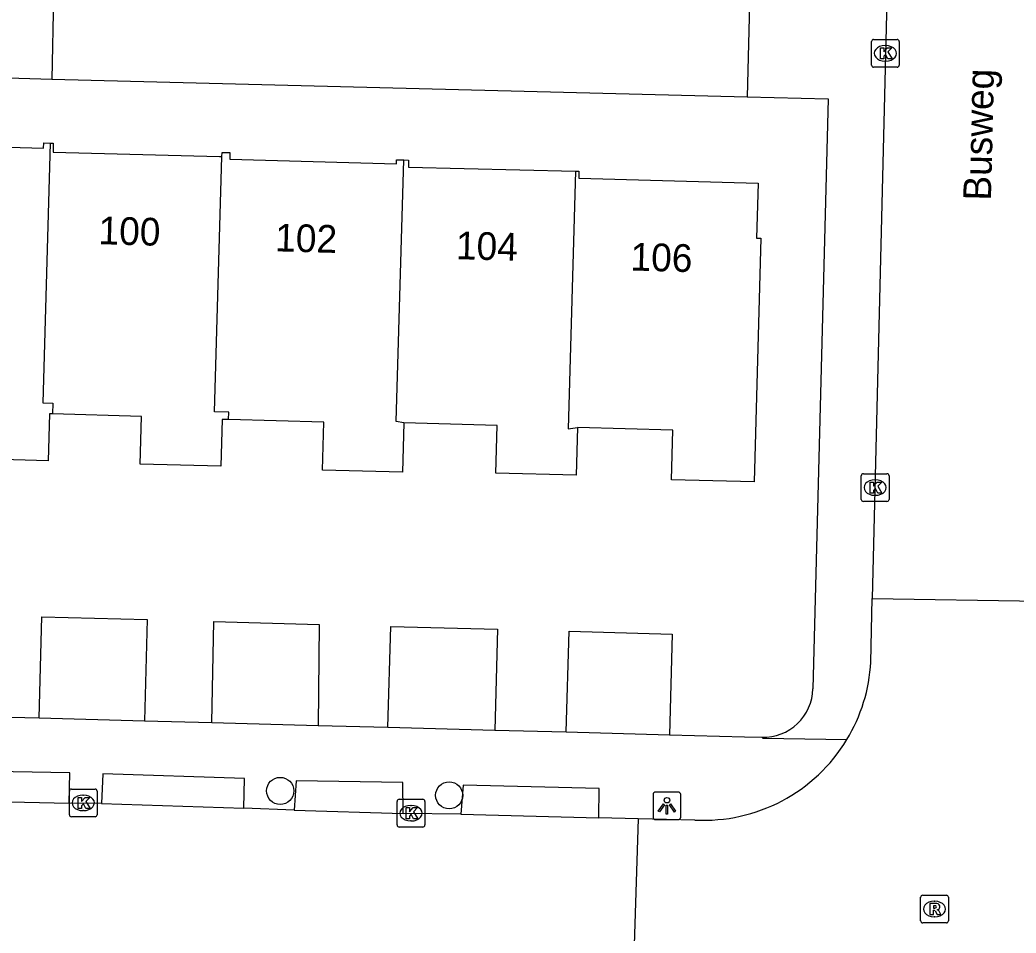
# Model space of a CAD drawing. Extents: x 162082 to 163393, y 388091 to 388632.
# Drawn here: x 162358.26 to 162394.21, y 388198.6 to 388231.56 of the extents above; entities that cross this region are included whole.
import ezdxf

# ---------------------------------------------------------------- set-up
doc = ezdxf.new("R2010")
doc.units = 0
for name, color, linetype in [('IMGEO_Boom', 7, 'Continuous'), ('IMGEO_Kolk', 7, 'Continuous'), ('IMGEO_Lichtpunt', 7, 'Continuous'), ('IMGEO_Openbare_ruimte_label', 7, 'Continuous'), ('IMGEO_Pand', 7, 'Continuous'), ('IMGEO_Pand_nummerreeks', 7, 'Continuous'), ('IMGEO_Rijbaan_lokaal_open', 7, 'Continuous'), ('IMGEO_Rioolput', 7, 'Continuous'), ('IMGEO_Voetpad_open', 7, 'Continuous')]:
    doc.layers.add(name, color=color, linetype=linetype)

msp = doc.modelspace()

# ---------------------------------------------------------------- linework, layer by layer
at = {"layer": 'IMGEO_Boom'}
for centre in [(162367.653, 388203.735), (162373.751, 388203.576)]:
    msp.add_circle(centre, 0.489, dxfattribs=at)
at = {"layer": 'IMGEO_Kolk'}
for p, q in [((162388.991, 388229.932), (162388.991, 388230.784)), ((162389.066, 388230.858), (162389.918, 388230.858)), ((162389.992, 388230.784), (162389.992, 388229.932)), ((162389.479, 388230.638), (162389.504, 388230.638)), ((162389.502, 388230.078), (162389.477, 388230.078)), ((162389.918, 388229.858), (162389.066, 388229.858)), ((162388.622, 388214.259), (162388.622, 388215.111)), ((162388.697, 388215.185), (162389.549, 388215.185)), ((162389.11, 388214.965), (162389.135, 388214.965)), ((162389.623, 388215.111), (162389.623, 388214.259)), ((162389.133, 388214.405), (162389.108, 388214.405)), ((162389.549, 388214.185), (162388.697, 388214.185)), ((162360.045, 388202.876), (162360.045, 388203.728)), ((162360.12, 388203.802), (162360.972, 388203.802)), ((162360.533, 388203.582), (162360.558, 388203.582)), ((162361.046, 388203.728), (162361.046, 388202.876)), ((162371.873, 388202.505), (162371.873, 388203.357)), ((162371.948, 388203.431), (162372.8, 388203.431)), ((162372.361, 388203.211), (162372.386, 388203.211)), ((162372.874, 388203.357), (162372.874, 388202.505)), ((162360.972, 388202.802), (162360.12, 388202.802)), ((162360.556, 388203.022), (162360.531, 388203.022)), ((162372.8, 388202.431), (162371.948, 388202.431)), ((162372.384, 388202.651), (162372.359, 388202.651))]:
    msp.add_line(p, q, dxfattribs=at)
for points in [[(162388.991, 388229.932), (162388.991, 388230.784)], [(162389.066, 388230.858), (162389.918, 388230.858)], [(162389.992, 388230.784), (162389.992, 388229.932)], [(162389.312, 388230.558), (162389.435, 388230.558), (162389.435, 388230.407), (162389.565, 388230.558), (162389.729, 388230.558), (162389.583, 388230.407), (162389.736, 388230.158), (162389.584, 388230.158), (162389.499, 388230.322), (162389.435, 388230.255), (162389.435, 388230.158), (162389.312, 388230.158), (162389.312, 388230.558)], [(162389.918, 388229.858), (162389.066, 388229.858)], [(162388.622, 388214.259), (162388.622, 388215.111)], [(162388.697, 388215.185), (162389.549, 388215.185)], [(162389.623, 388215.111), (162389.623, 388214.259)], [(162388.943, 388214.885), (162389.066, 388214.885), (162389.066, 388214.734), (162389.196, 388214.885), (162389.36, 388214.885), (162389.214, 388214.734), (162389.367, 388214.485), (162389.215, 388214.485), (162389.13, 388214.649), (162389.066, 388214.582), (162389.066, 388214.485), (162388.943, 388214.485), (162388.943, 388214.885)], [(162389.549, 388214.185), (162388.697, 388214.185)], [(162360.045, 388202.876), (162360.045, 388203.728)], [(162360.12, 388203.802), (162360.972, 388203.802)], [(162360.366, 388203.502), (162360.489, 388203.502), (162360.489, 388203.351), (162360.619, 388203.502), (162360.783, 388203.502), (162360.637, 388203.351), (162360.79, 388203.102), (162360.638, 388203.102), (162360.553, 388203.266), (162360.489, 388203.199), (162360.489, 388203.102), (162360.366, 388203.102), (162360.366, 388203.502)], [(162361.046, 388203.728), (162361.046, 388202.876)], [(162371.873, 388202.505), (162371.873, 388203.357)], [(162371.948, 388203.431), (162372.8, 388203.431)], [(162372.194, 388203.131), (162372.317, 388203.131), (162372.317, 388202.98), (162372.447, 388203.131), (162372.611, 388203.131), (162372.465, 388202.98), (162372.618, 388202.731), (162372.466, 388202.731), (162372.381, 388202.895), (162372.317, 388202.828), (162372.317, 388202.731), (162372.194, 388202.731), (162372.194, 388203.131)], [(162372.874, 388203.357), (162372.874, 388202.505)], [(162360.972, 388202.802), (162360.12, 388202.802)], [(162372.8, 388202.431), (162371.948, 388202.431)]]:
    msp.add_lwpolyline(points, dxfattribs=at)
for centre, start, end in [((162389.068, 388230.782), 91.552, 178.448), ((162389.068, 388230.782), 91.552, 178.448), ((162389.916, 388230.782), 1.552, 88.448), ((162389.916, 388230.782), 1.552, 88.448), ((162389.068, 388229.934), 181.552, 268.448), ((162389.068, 388229.934), 181.552, 268.448), ((162389.916, 388229.934), 271.552, 358.448), ((162389.916, 388229.934), 271.552, 358.448), ((162388.699, 388215.109), 91.552, 178.448), ((162388.699, 388215.109), 91.552, 178.448), ((162389.547, 388215.109), 1.552, 88.448), ((162389.547, 388215.109), 1.552, 88.448), ((162388.699, 388214.261), 181.552, 268.448), ((162388.699, 388214.261), 181.552, 268.448), ((162389.547, 388214.261), 271.552, 358.448), ((162389.547, 388214.261), 271.552, 358.448), ((162360.122, 388203.726), 91.552, 178.448), ((162360.122, 388203.726), 91.552, 178.448), ((162360.97, 388203.726), 1.552, 88.448), ((162360.97, 388203.726), 1.552, 88.448), ((162371.95, 388203.355), 91.552, 178.448), ((162371.95, 388203.355), 91.552, 178.448), ((162372.798, 388203.355), 1.552, 88.448), ((162372.798, 388203.355), 1.552, 88.448), ((162360.122, 388202.878), 181.552, 268.448), ((162360.122, 388202.878), 181.552, 268.448), ((162360.97, 388202.878), 271.552, 358.448), ((162360.97, 388202.878), 271.552, 358.448), ((162371.95, 388202.507), 181.552, 268.448), ((162371.95, 388202.507), 181.552, 268.448), ((162372.798, 388202.507), 271.552, 358.448), ((162372.798, 388202.507), 271.552, 358.448)]:
    msp.add_arc(centre, 0.0765, start, end, dxfattribs=at)
for centre, major_axis, ratio, start_param, end_param in [((162389.478, 388230.358), (-0.387, 0.002), 0.722429, 4.712389, 7.853982), ((162389.503, 388230.358), (-0.39, 0.002), 0.717154, 1.570796, 4.712389), ((162389.109, 388214.685), (-0.387, 0.002), 0.722429, 4.712389, 7.853982), ((162389.134, 388214.685), (-0.39, 0.002), 0.717154, 1.570796, 4.712389), ((162360.532, 388203.302), (-0.387, 0.002), 0.722429, 4.712389, 7.853982), ((162360.557, 388203.302), (-0.39, 0.002), 0.717154, 1.570796, 4.712389), ((162372.36, 388202.931), (-0.387, 0.002), 0.722429, 4.712389, 7.853982), ((162372.385, 388202.931), (-0.39, 0.002), 0.717154, 1.570796, 4.712389)]:
    msp.add_ellipse(centre, major_axis=major_axis, ratio=ratio, start_param=start_param, end_param=end_param, dxfattribs=at)
at = {"layer": 'IMGEO_Lichtpunt'}
for p, q in [((162381.11, 388203.6), (162381.11, 388202.793)), ((162381.11, 388203.6), (162381.11, 388202.793)), ((162382.012, 388203.695), (162381.204, 388203.695)), ((162382.012, 388203.695), (162381.204, 388203.695)), ((162382.106, 388202.793), (162382.106, 388203.6)), ((162382.106, 388202.793), (162382.106, 388203.6)), ((162381.204, 388202.699), (162382.012, 388202.699)), ((162381.204, 388202.699), (162382.012, 388202.699))]:
    msp.add_line(p, q, dxfattribs=at)
for points in [[(162381.484, 388203.264), (162381.523, 388203.236), (162381.335, 388202.974), (162381.297, 388203.001), (162381.484, 388203.264)], [(162381.586, 388203.216), (162381.633, 388203.216), (162381.633, 388202.894), (162381.586, 388202.894), (162381.586, 388203.216)], [(162381.696, 388203.236), (162381.734, 388203.263), (162381.921, 388203.001), (162381.882, 388202.973), (162381.696, 388203.236)]]:
    msp.add_lwpolyline(points, dxfattribs=at)
msp.add_circle((162381.609, 388203.398), 0.0994, dxfattribs=at)
for centre, start, end in [((162381.204, 388203.6), 90, 180), ((162381.204, 388203.6), 90, 180), ((162382.012, 388203.6), 0, 90), ((162382.012, 388203.6), 0, 90), ((162381.204, 388202.793), 180, 270), ((162381.204, 388202.793), 180, 270), ((162382.012, 388202.793), 270, 0), ((162382.012, 388202.793), 270, 360)]:
    msp.add_arc(centre, 0.0946, start, end, dxfattribs=at)
at = {"layer": 'IMGEO_Pand'}
for points in [[(162352.947, 388227.208), (162352.952, 388227.37), (162353.238, 388227.362), (162353.23, 388227.098), (162359.116, 388226.938), (162359.121, 388227.123), (162359.357, 388227.117)], [(162359.357, 388227.117), (162359.085, 388217.737), (162359.443, 388217.733), (162359.438, 388217.342)], [(162359.357, 388227.117), (162359.466, 388227.114), (162359.457, 388226.796), (162365.462, 388226.633), (162365.551, 388226.631)], [(162365.791, 388217.141), (162365.794, 388217.409), (162365.283, 388217.415), (162365.551, 388226.631)], [(162365.551, 388226.631), (162365.555, 388226.784), (162365.838, 388226.776), (162365.831, 388226.538), (162371.85, 388226.375), (162371.854, 388226.518), (162372.113, 388226.511)], [(162372.112, 388217.019), (162371.839, 388217.066), (162372.113, 388226.511)], [(162372.113, 388226.511), (162372.285, 388226.506), (162372.278, 388226.253), (162378.309, 388226.103)], [(162378.309, 388226.103), (162378.04, 388216.806), (162378.379, 388216.851)], [(162378.309, 388226.103), (162378.433, 388226.1), (162378.426, 388225.853), (162384.898, 388225.677), (162384.844, 388223.69), (162384.997, 388223.689), (162384.763, 388214.887), (162381.77, 388214.968), (162381.819, 388216.758), (162378.379, 388216.851)], [(162359.438, 388217.342), (162359.331, 388217.345), (162359.285, 388215.651), (162356.361, 388215.73), (162356.407, 388217.432), (162353.135, 388217.521)], [(162365.791, 388217.141), (162365.558, 388217.147), (162365.512, 388215.453), (162362.602, 388215.532), (162362.649, 388217.255), (162359.438, 388217.342)], [(162372.112, 388217.019), (162372.063, 388215.235), (162369.176, 388215.313), (162369.224, 388217.048), (162365.791, 388217.141)], [(162378.379, 388216.851), (162378.333, 388215.131), (162375.433, 388215.21), (162375.48, 388216.928), (162372.112, 388217.019)], [(162358.956, 388206.37), (162359.057, 388210.023), (162362.852, 388209.918), (162362.752, 388206.265)], [(162365.188, 388206.202), (162365.264, 388209.852), (162369.059, 388209.747), (162369.02, 388206.1)], [(162371.541, 388206.034), (162371.642, 388209.675), (162375.5, 388209.569), (162375.399, 388205.928)], [(162377.975, 388205.862), (162378.076, 388209.498), (162381.803, 388209.395), (162381.703, 388205.759)], [(162358.956, 388206.37), (162362.752, 388206.265)], [(162365.188, 388206.202), (162369.02, 388206.1)], [(162371.541, 388206.034), (162375.399, 388205.928)], [(162377.975, 388205.862), (162381.703, 388205.759)]]:
    msp.add_lwpolyline(points, dxfattribs=at)
at = {"layer": 'IMGEO_Rijbaan_lokaal_open'}
for points in [[(162389.635, 388236.207), (162389.021, 388210.683)], [(162388.966, 388208.386), (162389.021, 388210.683)], [(162389.021, 388210.683), (162395.091, 388210.582)], [(162355.206, 388203.398), (162360.036, 388203.295)], [(162361.202, 388203.281), (162360.036, 388203.295)], [(162361.202, 388203.281), (162366.337, 388203.114)], [(162368.16, 388203.034), (162366.337, 388203.114)], [(162368.16, 388203.034), (162372.096, 388202.92)], [(162374.177, 388202.89), (162372.096, 388202.92)], [(162374.177, 388202.89), (162379.148, 388202.762)], [(162380.568, 388202.731), (162379.148, 388202.762)], [(162380.568, 388202.731), (162380.377, 388196.66)], [(162382.615, 388202.684), (162380.568, 388202.731)]]:
    msp.add_lwpolyline(points, dxfattribs=at)
for centre, radius, start, end in [((162382.932, 388208.713), 6.043, 328.8588, 356.8955), ((162382.938, 388208.714), 6.038, 266.9371, 328.8258)]:
    msp.add_arc(centre, radius, start, end, dxfattribs=at)
at = {"layer": 'IMGEO_Rioolput'}
for p, q in [((162390.765, 388199.044), (162390.765, 388199.896)), ((162390.84, 388199.97), (162391.692, 388199.97)), ((162391.766, 388199.896), (162391.766, 388199.044)), ((162391.253, 388199.75), (162391.278, 388199.75)), ((162391.276, 388199.19), (162391.251, 388199.19)), ((162391.692, 388198.97), (162390.84, 388198.97))]:
    msp.add_line(p, q, dxfattribs=at)
for points in [[(162390.765, 388199.044), (162390.765, 388199.896)], [(162390.84, 388199.97), (162391.692, 388199.97)], [(162391.766, 388199.896), (162391.766, 388199.044)], [(162391.354, 388199.668), (162391.102, 388199.67), (162391.102, 388199.27)], [(162391.28, 388199.589), (162391.226, 388199.589), (162391.226, 388199.508)], [(162391.226, 388199.508), (162391.278, 388199.508)], [(162391.102, 388199.27), (162391.226, 388199.27), (162391.226, 388199.432), (162391.237, 388199.432)], [(162391.284, 388199.403), (162391.355, 388199.27), (162391.495, 388199.27), (162391.43, 388199.396)], [(162391.692, 388198.97), (162390.84, 388198.97)]]:
    msp.add_lwpolyline(points, dxfattribs=at)
for centre, radius, start, end in [((162390.842, 388199.894), 0.0765, 91.552, 178.448), ((162390.842, 388199.894), 0.0765, 91.552, 178.448), ((162391.69, 388199.894), 0.0765, 1.552, 88.448), ((162391.69, 388199.894), 0.0765, 1.552, 88.448), ((162391.262, 388199.697), 0.19, 274.7715, 282.9687), ((162391.286, 388199.493), 0.0964, 77.0061, 93.1865), ((162391.3, 388199.55), 0.0378, 276.6634, 79.6772), ((162391.353, 388199.558), 0.109, 350.3612, 89.416), ((162391.351, 388199.558), 0.112, 277.5842, 350.9817), ((162391.236, 388199.379), 0.0533, 26.0293, 88.6989), ((162391.335, 388199.343), 0.108, 29.5134, 73.7905), ((162390.842, 388199.046), 0.0765, 181.552, 268.448), ((162390.842, 388199.046), 0.0765, 181.552, 268.448), ((162391.69, 388199.046), 0.0765, 271.552, 358.448), ((162391.69, 388199.046), 0.0765, 271.552, 358.448)]:
    msp.add_arc(centre, radius, start, end, dxfattribs=at)
for centre, major_axis, ratio, start_param, end_param in [((162391.252, 388199.47), (-0.387, 0.002), 0.722429, 4.712389, 7.853982), ((162391.277, 388199.47), (-0.39, 0.002), 0.717154, 1.570796, 4.712389)]:
    msp.add_ellipse(centre, major_axis=major_axis, ratio=ratio, start_param=start_param, end_param=end_param, dxfattribs=at)
at = {"layer": 'IMGEO_Voetpad_open'}
for points in [[(162384.596, 388232.621), (162384.499, 388228.792)], [(162359.47, 388232.421), (162359.409, 388229.428)], [(162337.396, 388230.092), (162338.792, 388230.057), (162359.409, 388229.428)], [(162359.409, 388229.428), (162384.499, 388228.792)], [(162384.499, 388228.792), (162387.429, 388228.718), (162386.877, 388207.422)], [(162356.328, 388206.437), (162358.956, 388206.37)], [(162362.752, 388206.265), (162365.188, 388206.202)], [(162369.02, 388206.1), (162371.541, 388206.034)], [(162375.399, 388205.928), (162377.975, 388205.862)], [(162381.703, 388205.759), (162384.412, 388205.687), (162385.037, 388205.67)], [(162385.037, 388205.67), (162385.069, 388205.64), (162388.104, 388205.588)], [(162360.036, 388203.295), (162360.064, 388204.385), (162355.286, 388204.47), (162355.206, 388203.398)], [(162366.337, 388203.114), (162366.37, 388204.183), (162361.253, 388204.355), (162361.202, 388203.281)], [(162372.096, 388202.92), (162372.082, 388204.038), (162368.231, 388204.102), (162368.16, 388203.034)], [(162379.148, 388202.762), (162379.166, 388203.827), (162374.259, 388203.948), (162374.177, 388202.89)]]:
    msp.add_lwpolyline(points, dxfattribs=at)
msp.add_arc((162385.081, 388207.466), 1.796, 268.593, 358.6002, dxfattribs=at)

# ---------------------------------------------------------------- texts
at = {"layer": 'IMGEO_Openbare_ruimte_label'}
msp.add_text('Busweg', height=1, rotation=88.6252, dxfattribs=at).set_placement((162393.301, 388225.035))
at = {"layer": 'IMGEO_Pand_nummerreeks'}
for s, rotation, p in [('100', 358.4473, (162361.088, 388223.471)), ('102', 358.4473, (162367.463, 388223.213)), ('104', 358.576, (162373.986, 388222.929)), ('106', 358.4423, (162380.285, 388222.521))]:
    msp.add_text(s, height=1, rotation=rotation, dxfattribs=at).set_placement(p)

doc.saveas('drawing.dxf')
